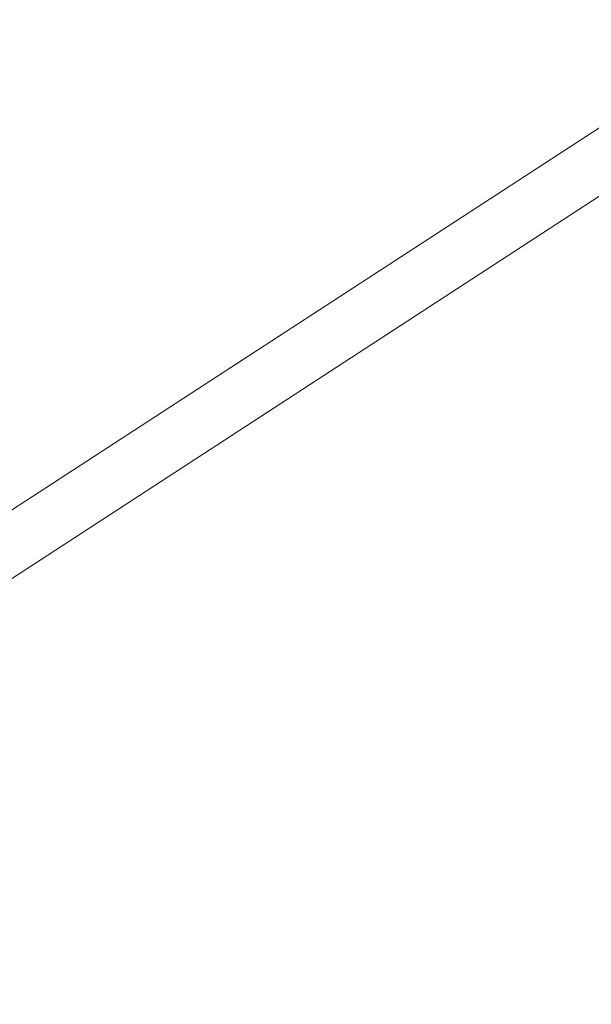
# Model space of a CAD drawing. Header units: metres. Extents: x 163628 to 167855, y 402678 to 405435.
# Tile 495 of 656: x 167394.942 to 167395.161, y 404863.87 to 404864.247. Entities that reach past the tile are written whole.
import ezdxf

# ---------------------------------------------------------------- set-up
doc = ezdxf.new("R2010")
doc.units = ezdxf.units.M
doc.linetypes.add('X-CA190022.004-UO-DWM_Snelfietsroute$0$VH-GELEIDEBAND_50X200', pattern=[8, 4, -2, 0, -2])
doc.linetypes.add('X-CA190022.004-UO-DWM_Snelfietsroute$0$VH-OPSLUITBAND_80X200', pattern=[14, 8, -2, 2, -2])
for name, color, linetype, lineweight in [('X-CA190022.004-UO-BGT_Ondergrond$0$GE_201_SHDHek_Lijn_GEM', 253, 'X-CA190022.004-UO-BGT_Ondergrond$0$Hekwerk', 9), ('X-CA190022.004-UO-BGT_Ondergrond$0$GE_401_OTDErf_Vlak_GEM', 253, 'Continuous', 9), ('X-CA190022.004-UO-BGT_Ondergrond$0$GE_479_BTDGroenvoorziening_grasenkruida_GEM', 253, 'Continuous', 9), ('X-CA190022.004-UO-DWM_Snelfietsroute$0$N-WE-VH-KANTOPSLUITING_ACHTERKANTBAND-G', 125, 'Continuous', 25), ('X-CA190022.004-UO-DWM_Snelfietsroute$0$N-WE-VH-KANTOPSLUITING_GELEIDEBAND_50X200-G', 125, 'X-CA190022.004-UO-DWM_Snelfietsroute$0$VH-GELEIDEBAND_50X200', 25), ('X-CA190022.004-UO-DWM_Snelfietsroute$0$N-WE-VH-KANTOPSLUITING_OPSLUITBAND_80X200-G', 125, 'X-CA190022.004-UO-DWM_Snelfietsroute$0$VH-OPSLUITBAND_80X200', 25), ('X-CA190022.004-UO-DWM_Snelfietsroute$0$N-WE-VW-MARKERING_LANGS_STREEP_DOORGETROKKEN_010-G', 125, 'Continuous', 25), ('X-CA190022.004-UO-KAD_Percelen$0$B-WE-KG-GRENS_PERCEEL-GV', 150, 'Continuous', 9)]:
    doc.layers.add(name, color=color, linetype=linetype, lineweight=lineweight)
doc.linetypes.add('X-CA190022.004-UO-BGT_Ondergrond$0$Hekwerk', pattern='A,5,-1.5,[2,dgnlstyle-Veghel.shx,S=0.007937,R=0,X=0,Y=0],-1.5', length=8)

msp = doc.modelspace()

# ---------------------------------------------------------------- linework, layer by layer
at = {"layer": 'X-CA190022.004-UO-BGT_Ondergrond$0$GE_201_SHDHek_Lijn_GEM'}
msp.add_line((167404.185, 404870.05), (167386.457, 404858.513), dxfattribs=at)
at = {"layer": 'X-CA190022.004-UO-BGT_Ondergrond$0$GE_401_OTDErf_Vlak_GEM', "flags": 128}
msp.add_lwpolyline([(167400.133, 404929.779), (167399.078, 404915.725), (167398.959, 404906.913), (167399.061, 404897.697), (167398.739, 404883.182), (167399.417, 404876.868), (167400.885, 404874.795), (167402.566, 404873.189), (167404.019, 404872.416), (167404.185, 404870.05), (167386.457, 404858.513), (167385.635, 404857.979), (167382.913, 404856.207), (167381.541, 404855.42), (167380.788, 404854.987), (167368.252, 404847.792)], dxfattribs=at)
at = {"layer": 'X-CA190022.004-UO-BGT_Ondergrond$0$GE_479_BTDGroenvoorziening_grasenkruida_GEM', "flags": 128}
msp.add_lwpolyline([(167398.04, 404863.177), (167388.203, 404857.52), (167387.316, 404857.01), (167386.457, 404858.513), (167404.185, 404870.05), (167404.019, 404872.416), (167404.15, 404872.347), (167405.442, 404871.835), (167408.223, 404871.146), (167411.392, 404872.393), (167413.819, 404874.138), (167415.221, 404876.379), (167415.156, 404880.274), (167414.836, 404885.141), (167414.618, 404889.075), (167414.781, 404894.281), (167415.895, 404899.11), (167418.121, 404903.623), (167421.793, 404909.346), (167425.691, 404914.648), (167430.241, 404920.627), (167433.288, 404926.385), (167435.746, 404932.159)], dxfattribs=at)
at = {"layer": 'X-CA190022.004-UO-DWM_Snelfietsroute$0$N-WE-VH-KANTOPSLUITING_ACHTERKANTBAND-G', "ltscale": 0.2, "flags": 128}
for points in [[(167393.93447, 404861.53438, 0.023806), (167401.63888, 404866.51056, 0.023806)], [(167394.65229, 404860.29759, 0.021249), (167401.6548, 404864.76986, 0.021249)]]:
    msp.add_lwpolyline(points, format="xyb", dxfattribs=at)
at = {"layer": 'X-CA190022.004-UO-DWM_Snelfietsroute$0$N-WE-VH-KANTOPSLUITING_GELEIDEBAND_50X200-G', "ltscale": 0.2, "flags": 128}
msp.add_lwpolyline([(167394.75269, 404860.12462, 0.021252), (167401.77043, 404864.60667, 0.021252)], format="xyb", dxfattribs=at)
at = {"layer": 'X-CA190022.004-UO-DWM_Snelfietsroute$0$N-WE-VH-KANTOPSLUITING_OPSLUITBAND_80X200-G', "ltscale": 0.2, "flags": 128}
msp.add_lwpolyline([(167393.97463, 404861.46519, 0.023806), (167401.68543, 404866.44551, 0.023806)], format="xyb", dxfattribs=at)
at = {"layer": 'X-CA190022.004-UO-DWM_Snelfietsroute$0$N-WE-VW-MARKERING_LANGS_STREEP_DOORGETROKKEN_010-G', "const_width": 0.1, "flags": 128}
msp.add_lwpolyline([(167394.82798, 404859.99488, 0.023806), (167402.67469, 404865.06298, 0.023806)], format="xyb", dxfattribs=at)
at = {"layer": 'X-CA190022.004-UO-KAD_Percelen$0$B-WE-KG-GRENS_PERCEEL-GV', "flags": 128}
msp.add_lwpolyline([(167404.164, 404870.058), (167402.938, 404884.378), (167402.376, 404891.512), (167401.896, 404898.663), (167369.951, 404883.844), (167373.073, 404877.13), (167382.833, 404856.187)], close=True, dxfattribs=at)
msp.add_lwpolyline([(167351.109, 404832.026), (167388.083, 404853.445), (167404.654, 404864.349), (167413.139, 404869.932), (167419.395, 404873.889), (167419.331, 404879.921), (167404.164, 404870.058), (167382.833, 404856.187), (167374.007, 404851.05), (167366.213, 404846.514)], dxfattribs=at)

doc.saveas('drawing.dxf')
